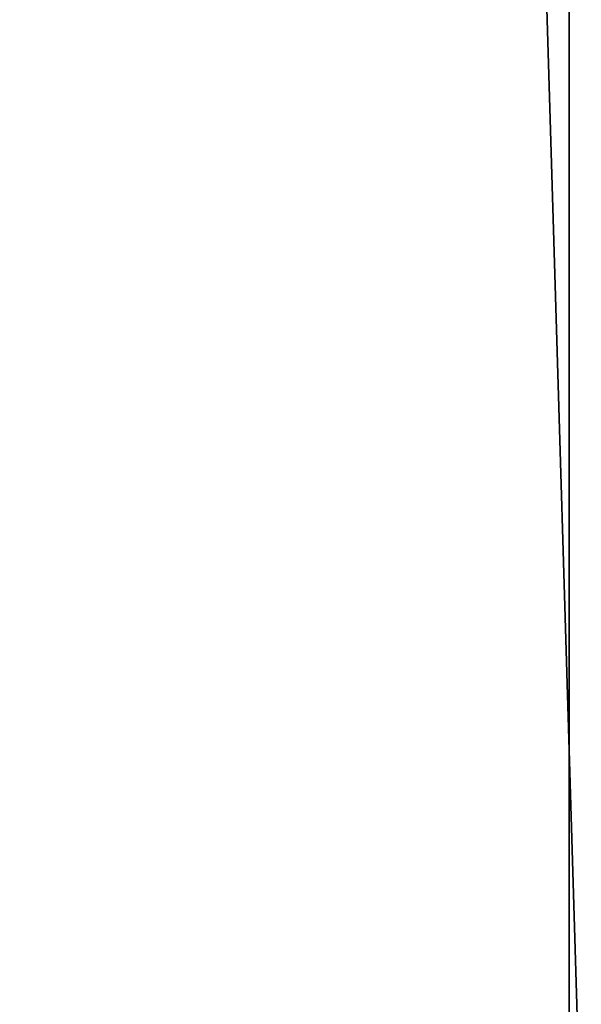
# Model space of a CAD drawing. Header units: millimetres. Extents: x -455 to 455, y -678 to 20.
# Tile 400 of 656: x -3.53 to -2.784, y -48.471 to -47.164. Entities that reach past the tile are written whole.
import ezdxf

# ---------------------------------------------------------------- set-up
doc = ezdxf.new("R2010")
doc.units = ezdxf.units.MM
doc.header["$LTSCALE"] = 65.185185
for name, color, linetype in [('362', 7, 'CONTINUOUS'), ('371', 7, 'CONTINUOUS'), ('373', 7, 'CONTINUOUS')]:
    doc.layers.add(name, color=color, linetype=linetype)

msp = doc.modelspace()

# ---------------------------------------------------------------- linework, layer by layer
at = {"layer": '362', "linetype": 'Continuous'}
for points in [[(-2, -74.7, 19.85), (-2, 0, 19.85), (-4.0572, -6.3538, 19.0336), (-2, -74.7, 19.85)], [(-2, -74.7, 19.85), (-4.0572, -6.3538, 19.0336), (-4.1213, -74.7, 18.9713), (-2, -74.7, 19.85)]]:
    msp.add_3dface(points, dxfattribs=at)
at = {"layer": '371', "linetype": 'Continuous'}
for points in [[(-4.7, -74.2112, -6.3204), (-4.7, -41.7738, -13.3287), (-2.7984, -71.5634, -6.8925), (-4.7, -74.2112, -6.3204)], [(-2.7984, -71.5634, -6.8925), (-4.7, -41.7738, -13.3287), (-2.7996, -71.4458, -6.9179), (-2.7984, -71.5634, -6.8925)], [(-2.7996, -71.4458, -6.9179), (-4.7, -41.7738, -13.3287), (-2.8, -71.3286, -6.9432), (-2.7996, -71.4458, -6.9179)], [(-2.8, -71.3286, -6.9432), (-4.7, -41.7738, -13.3287), (-2.8, -41.7738, -13.3287), (-2.8, -71.3286, -6.9432)]]:
    msp.add_3dface(points, dxfattribs=at)
at = {"layer": '373', "linetype": 'Continuous'}
for points in [[(-2.8, -71.3286, -6.9432), (-2.8, -41.7738, -13.3287), (-2.5911, -41.7559, -13.246), (-2.8, -71.3286, -6.9432)], [(-2.8, -71.3286, -6.9432), (-2.5911, -41.7559, -13.246), (-2.5847, -71.3093, -6.8542), (-2.8, -71.3286, -6.9432)]]:
    msp.add_3dface(points, dxfattribs=at)

doc.saveas('drawing.dxf')
